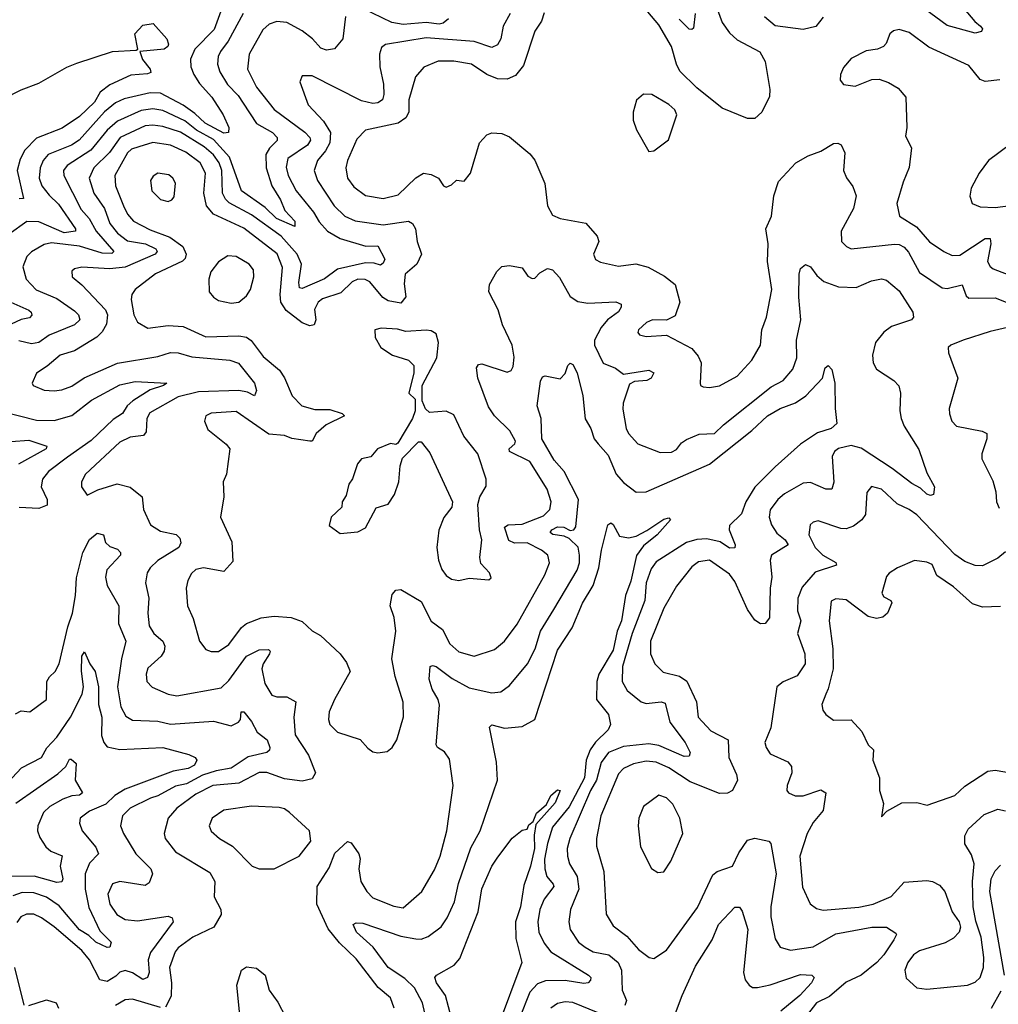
# Model space of a CAD drawing. Extents: x 1468344 to 1613994, y 525695 to 643861.
# Tile 298 of 427: x 1542959 to 1546827, y 605660 to 609551. Entities that reach past the tile are written whole.
import ezdxf

# ---------------------------------------------------------------- set-up
doc = ezdxf.new("R2010")
doc.units = 0

msp = doc.modelspace()

# ---------------------------------------------------------------- linework, layer by layer
at = {"layer": '0CON10XD'}
for points in [[(1546647.5, 609647.5), (1546734, 609544), (1546756.9, 609525), (1546764.4, 609515), (1546760.8, 609505), (1546735, 609497.5), (1546625, 609528.8), (1546535, 609594.5)], [(1544653.3, 609555), (1544633.2, 609536.8), (1544616.8, 609533.2), (1544565, 609540.4), (1544475, 609531.7), (1544429.9, 609539.9), (1544315, 609595.7)], [(1545712.3, 609605), (1545735, 609539.5), (1545765, 609499.1), (1545795, 609472.1), (1545883.7, 609423.7), (1545905.3, 609385.3), (1545923.2, 609275), (1545922.1, 609247.9), (1545892.2, 609185), (1545865, 609161.1), (1545835, 609160.9), (1545735, 609202), (1545635, 609282.4), (1545567.6, 609347.6), (1545554.8, 609374.8), (1545535.3, 609445), (1545485, 609531.1), (1545406.4, 609625)], [(1543754.4, 609585), (1543727.7, 609512.3), (1543651.4, 609435), (1543634.4, 609395.6), (1543635.7, 609365), (1543646.7, 609335), (1543669.4, 609299.4), (1543717.6, 609245), (1543762.9, 609175), (1543785.5, 609125), (1543784.4, 609105.6), (1543765, 609102.4), (1543691.6, 609141.6), (1543650.7, 609180.7), (1543605, 609213.3), (1543515, 609261.3), (1543475, 609262), (1543372.1, 609237.9), (1543337.6, 609222.4), (1543293.5, 609186.5), (1543193.7, 609075), (1543163.2, 609055), (1543071.5, 609018.5), (1543051.7, 608995), (1543039.8, 608965), (1543035.3, 608925), (1543046.7, 608895), (1543075, 608857.6), (1543112.5, 608822.5), (1543178.9, 608725), (1543179.6, 608715), (1543135, 608709), (1543035, 608752.5), (1542987, 608753), (1542916.5, 608703.5)], [(1543841.4, 609575), (1543783.1, 609466.9), (1543751.9, 609425), (1543743.2, 609405), (1543740.6, 609375), (1543749.2, 609345), (1543779.7, 609295), (1543821.9, 609251.9), (1543841.7, 609221.7), (1543895, 609140.7), (1543957.7, 609105), (1543976.1, 609085), (1543976.6, 609073.4), (1543946.3, 609043.7), (1543931.3, 609018.6), (1543933.5, 608965), (1543955.7, 608895), (1543989.5, 608839.5), (1544006.6, 608796.6), (1544045.9, 608755), (1544046.8, 608733.2), (1543974.3, 608765), (1543929.2, 608809.2), (1543836.1, 608875), (1543788.2, 609008.2), (1543725, 609077.2), (1543657.2, 609115), (1543611.4, 609151.4), (1543525, 609191.6), (1543485, 609198.7), (1543438.4, 609191.6), (1543345, 609150.2), (1543304.9, 609115.1), (1543239.8, 609035), (1543146, 608975), (1543131.9, 608955), (1543132.7, 608935), (1543201.4, 608801.4), (1543233.2, 608765), (1543260.4, 608715), (1543330.4, 608635), (1543322.7, 608627.3), (1543285, 608628.7), (1543195, 608656.3), (1543085, 608668.9), (1543055, 608662.8), (1543005, 608633.9), (1542987.5, 608615), (1542971.8, 608575), (1542983.8, 608525), (1543024, 608484), (1543105, 608449.5), (1543175, 608400.3), (1543190.6, 608385), (1543196.2, 608365), (1543175, 608345.2), (1543075, 608304.4), (1543035, 608274.8), (1543005, 608270), (1542955, 608281.8)], [(1544246.4, 609563.6), (1544235.6, 609475), (1544203.5, 609436.5), (1544171.2, 609431.2), (1544149.2, 609439.2), (1544116.3, 609475), (1544075, 609506.6), (1544015, 609540.6), (1543975, 609544.6), (1543945, 609533.2), (1543919.2, 609510.8), (1543866.1, 609415), (1543859.8, 609355), (1543894.7, 609284.7), (1543965, 609195.9), (1544086, 609106), (1544105.8, 609085), (1544108.4, 609075), (1544096.4, 609055), (1544018.1, 609001.9), (1544011.7, 608968.3), (1544020.4, 608935), (1544051.9, 608875), (1544120.4, 608790.4), (1544142.4, 608752.4), (1544175.3, 608715), (1544225, 608687), (1544326.3, 608656.3), (1544375, 608657.5), (1544401.8, 608605), (1544395, 608588.6), (1544385, 608581.5), (1544359.4, 608589.4), (1544325, 608590), (1544214.9, 608565.1), (1544163.3, 608526.7), (1544075, 608488.5), (1544065, 608491.9), (1544062.4, 608512.4), (1544072.7, 608585), (1544055.6, 608625), (1543992.5, 608695), (1543875, 608779.5), (1543787.2, 608827.2), (1543771.6, 608841.6), (1543760.9, 608865), (1543758.2, 608955), (1543747.7, 608985), (1543725, 609016.7), (1543688.3, 609048.3), (1543595, 609106.9), (1543525, 609129.2), (1543485, 609134.8), (1543455, 609131.6), (1543356.1, 609085), (1543313.5, 609026.5), (1543251.2, 608965), (1543233.8, 608925), (1543251.9, 608865), (1543293.3, 608805), (1543315.6, 608745), (1543345, 608707.7), (1543385, 608676.7), (1543456.2, 608665), (1543496.7, 608645), (1543502.5, 608635), (1543493.8, 608625), (1543375, 608573.6), (1543315, 608565.8), (1543205, 608572.5), (1543175, 608566.4), (1543165, 608557.5), (1543165.6, 608535), (1543205, 608502.9), (1543298, 608405), (1543305.5, 608385), (1543301.7, 608348.3), (1543285, 608317.5), (1543263.4, 608296.6), (1543175, 608242.8), (1543118.1, 608225), (1543067.6, 608182.4), (1543025, 608154), (1543008.1, 608115), (1543012, 608105), (1543055, 608086.5), (1543095, 608084.7), (1543125, 608088.5), (1543165, 608103.2), (1543213.9, 608136.1), (1543345.9, 608194.1), (1543505, 608220.2), (1543555, 608235.3), (1543585, 608234.7), (1543638.8, 608218.8), (1543790, 608205), (1543823.3, 608193.3), (1543886.9, 608115), (1543895.4, 608085), (1543886.7, 608065), (1543858.7, 608078.7), (1543825, 608085.7), (1543665, 608080), (1543585, 608060.5), (1543473, 607997), (1543461.6, 607975), (1543458.3, 607921.7), (1543448.3, 607908.3)], [(1544897.6, 609575), (1544870.2, 609525), (1544860, 609475), (1544847.9, 609452.1), (1544825, 609441.1), (1544755, 609464.5), (1544565, 609479.2), (1544405, 609453.5), (1544388.9, 609441.1), (1544380.8, 609415), (1544382.2, 609365), (1544396.5, 609296.5), (1544397.9, 609255), (1544392.3, 609235), (1544375, 609222.2), (1544355, 609219.5), (1544309.9, 609229.9), (1544115, 609329.4), (1544075, 609329.2), (1544065.6, 609305), (1544098.8, 609215), (1544159.6, 609149.6), (1544187, 609105), (1544184, 609065), (1544167.1, 609032.9), (1544136.5, 608995), (1544122.2, 608955), (1544135.3, 608915), (1544201.2, 608815), (1544244.2, 608774.2), (1544285, 608756.7), (1544395, 608741), (1544495, 608755.4), (1544511.5, 608745), (1544522.8, 608725), (1544530.3, 608675), (1544547.2, 608625), (1544528.4, 608585), (1544482.9, 608545), (1544477.8, 608507.8), (1544484.4, 608455.6), (1544465, 608430.7), (1544415, 608439.4), (1544393.8, 608453.8), (1544343.1, 608515), (1544324.8, 608524.8), (1544295, 608525.2), (1544272.3, 608515), (1544228, 608472), (1544155, 608447.4), (1544138.2, 608435), (1544124.1, 608405.9), (1544129, 608365), (1544123.1, 608345), (1544105, 608340.7), (1544075, 608352.6), (1544011.9, 608401.9), (1543991.2, 608435), (1543987.8, 608465), (1543997.8, 608572.2), (1543975.9, 608625.9), (1543845, 608727), (1543725, 608783), (1543696.9, 608815), (1543686.2, 608865), (1543693.2, 608945), (1543672.3, 608985), (1543615, 609027.2), (1543555, 609055.2), (1543485, 609065.2), (1543429.1, 609049.1), (1543400.7, 609039.3), (1543385, 609025.3), (1543335.3, 608935), (1543336.8, 608895), (1543368.4, 608815), (1543385, 608782), (1543408.2, 608755), (1543475, 608720.6), (1543552, 608692), (1543603, 608655), (1543617.3, 608625), (1543612.9, 608607.1), (1543602.9, 608597.1), (1543495, 608547.3), (1543414.6, 608485), (1543402.5, 608465), (1543399.4, 608445), (1543410.3, 608385), (1543425, 608355.8), (1543465, 608331.5), (1543545, 608342.9), (1543605, 608338.9), (1543695, 608297.9), (1543825, 608301.2), (1543855, 608296.7), (1543873.5, 608283.5), (1543920.5, 608220.5), (1543986.2, 608166.2), (1544005, 608136), (1544035.4, 608065), (1544074.4, 608025), (1544125, 608010.7), (1544185, 608010.7), (1544233.3, 607995), (1544242.5, 607985), (1544170.4, 607949.6), (1544130, 607915), (1544115, 607885.6), (1544105, 607885.4), (1544035, 607895.9), (1544005, 607907.5), (1543943.3, 607913.3), (1543815, 608002), (1543715, 607995.4), (1543694, 607985), (1543689.2, 607965), (1543702.1, 607932.1), (1543775, 607873.8), (1543788.8, 607855), (1543775.7, 607755), (1543763.3, 607725), (1543765.6, 607665), (1543752.5, 607585), (1543797.1, 607487.1), (1543800.8, 607409.2), (1543765, 607370), (1543685, 607384.2), (1543655, 607377.5), (1543637.4, 607362.6), (1543622.9, 607335), (1543616.2, 607305), (1543621.5, 607235), (1543644.6, 607185), (1543670, 607095), (1543695, 607061.4), (1543715, 607054.4), (1543745, 607054.5), (1543785, 607081.2), (1543835, 607148.5), (1543855, 607164.7), (1543912.6, 607187.4), (1543965, 607193.5), (1544031.9, 607188.1), (1544075, 607172.6), (1544115, 607136.4), (1544147.9, 607117.9), (1544225.8, 607045), (1544250.3, 607010.3), (1544264.4, 606975), (1544203.2, 606865), (1544182.3, 606815), (1544179.1, 606785), (1544184.5, 606765), (1544215, 606735.6), (1544305, 606706.9), (1544335, 606671.4), (1544355, 606658.1), (1544375, 606653.5), (1544411.7, 606658.3), (1544431.2, 606675), (1544450, 606705), (1544476.2, 606796.2), (1544474.2, 606854.2), (1544443.1, 606955), (1544430, 607025), (1544445.4, 607135), (1544438.7, 607188.7), (1544423.2, 607235), (1544430.8, 607279.2), (1544445, 607296), (1544465, 607299.4), (1544545, 607251.2), (1544584.6, 607174.6), (1544630.6, 607140.6), (1544658.5, 607085), (1544695, 607052.3), (1544755, 607035.5), (1544835, 607062.5), (1544874.7, 607095.3), (1544925, 607161.5), (1545035, 607356.9), (1545053.3, 607405), (1545046.8, 607435), (1545021.5, 607455), (1544965, 607483.8), (1544915, 607482.7), (1544892.6, 607492.6), (1544874.5, 607545), (1544890, 607555)], [(1545032.1, 609577.9), (1545020.9, 609545), (1544994.3, 609505.7), (1544950.4, 609369.6), (1544918.8, 609331.2), (1544885, 609315.9), (1544846.9, 609316.9), (1544805, 609333.9), (1544744.7, 609374.7), (1544675, 609387.5), (1544612.6, 609387.4), (1544556.2, 609363.8), (1544523.3, 609325), (1544497.2, 609235), (1544497.5, 609185), (1544485, 609162.7), (1544455, 609141.8), (1544325.4, 609114.6), (1544291, 609079), (1544254.7, 608995), (1544248.2, 608965), (1544254.6, 608925), (1544279.9, 608889.9), (1544325, 608856.2), (1544395, 608843.9), (1544455, 608859.2), (1544525, 608925.7), (1544555, 608944), (1544585, 608938.8), (1544614.2, 608924.2), (1544634.4, 608894.4), (1544645, 608888.8), (1544665, 608898), (1544685, 608917.5), (1544715, 608913.3), (1544740.8, 608945), (1544775.8, 609065), (1544805, 609096), (1544825, 609103.8), (1544865, 609101.2), (1544895, 609088.8), (1544975, 609020.8), (1544995.5, 608995.5), (1545033.8, 608903.8), (1545045.4, 608815), (1545065, 608778.1), (1545095, 608765.6), (1545196.4, 608746.4), (1545241.4, 608695), (1545248, 608675), (1545226.9, 608625), (1545235, 608602.9), (1545255, 608592.2), (1545325, 608576.5), (1545394.4, 608585.6), (1545442.6, 608572.6), (1545507.6, 608537.6), (1545550, 608505), (1545567.8, 608435), (1545549.1, 608380.9), (1545515, 608363.1), (1545460, 608365), (1545436.2, 608355), (1545404.4, 608325), (1545401.9, 608315), (1545408.8, 608305), (1545435, 608299.4), (1545515, 608304.3), (1545615, 608251.9), (1545640.8, 608220.8), (1545652.5, 608195), (1545648, 608115), (1545650, 608105), (1545660, 608100), (1545685, 608097.5), (1545725, 608104.3), (1545795, 608142.2), (1545852.7, 608205)], [(1545628.4, 609575), (1545622, 609518), (1545615, 609512), (1545605, 609514.3), (1545565, 609553.4)], [(1546135, 609560.5), (1546105, 609524.5), (1546055, 609511.8), (1545945, 609526.7), (1545902.7, 609562.7)], [(1542895, 609238.8), (1542965, 609274.5), (1543035, 609300.4), (1543145, 609363.6), (1543185, 609379.1), (1543325, 609425.4), (1543419.4, 609430.6), (1543426, 609435), (1543413.9, 609495), (1543445, 609529.5), (1543486, 609536), (1543540, 609475), (1543546.7, 609455), (1543543.8, 609445), (1543530, 609435), (1543434, 609426), (1543444.4, 609394.4), (1543474.4, 609355), (1543477.4, 609342.6), (1543463.4, 609336.6), (1543398, 609332), (1543315, 609293.6), (1543277.4, 609265), (1543255, 609225.7), (1543195, 609168.4), (1543127.1, 609122.9), (1543025, 609083.2), (1542978.8, 609035), (1542960.5, 608999.5), (1542948.5, 608955), (1542973.3, 608845), (1542957.1, 608842.9)], [(1546833, 609313), (1546775, 609306.2), (1546755.3, 609315.3), (1546709.8, 609369.8), (1546552.9, 609442.9), (1546475, 609500), (1546435, 609512), (1546412.3, 609507.7), (1546397.5, 609495), (1546383.6, 609456.4), (1546372.5, 609445), (1546350, 609435), (1546305, 609427.5), (1546245, 609397.1), (1546215, 609362), (1546203.3, 609335), (1546202.1, 609312.1), (1546214.6, 609294.6), (1546261.7, 609288.3), (1546326.7, 609315), (1546356.3, 609316.3), (1546393.4, 609303.4), (1546430.9, 609280.9), (1546461.4, 609245), (1546465.6, 609125), (1546460.5, 609090.5), (1546483.3, 609045), (1546475, 608967.5), (1546451.3, 608908.7), (1546425.6, 608825), (1546435.8, 608775), (1546502.9, 608732.9), (1546555, 608673.2), (1546611.4, 608635), (1546645, 608619.6), (1546675, 608620.3), (1546775, 608685.8), (1546795, 608686.7), (1546797.4, 608665), (1546784.7, 608595), (1546795, 608575.6), (1546807, 608567), (1546885, 608535.9)], [(1545445, 609030), (1545465, 609032.5), (1545523.6, 609076.4), (1545556.7, 609175), (1545548.8, 609195), (1545525, 609216), (1545457.5, 609255), (1545425, 609256.2), (1545396.4, 609233.6), (1545383.8, 609185), (1545383.9, 609153.9), (1545396.4, 609116.4), (1545445, 609030)], [(1545852.7, 608205), (1545886.9, 608265), (1545892.7, 608325), (1545910, 608375), (1545931.5, 608485), (1545914.7, 608595), (1545916.6, 608665), (1545908.5, 608725), (1545930, 608775), (1545939.2, 608855), (1545958.2, 608911.8), (1546027.1, 608985), (1546075, 609013.1), (1546125, 609031.1), (1546175, 609061.9), (1546193, 609063), (1546206.4, 609056.4), (1546220.6, 609025), (1546215.4, 608955), (1546226.6, 608926.6), (1546252.4, 608892.4), (1546264.5, 608855), (1546254.7, 608805), (1546205.4, 608715), (1546207.5, 608675), (1546226.2, 608655), (1546245.7, 608645.7), (1546416.3, 608663.7), (1546435, 608663.1), (1546455, 608652.7), (1546472.5, 608632.5), (1546515, 608552.5), (1546605, 608492), (1546625, 608488.4), (1546683.5, 608503.5), (1546699.4, 608459.4), (1546710.5, 608450.5), (1546815, 608451.6), (1546865, 608432.2)], [(1546875, 609058.6), (1546788.6, 608995), (1546750.8, 608945), (1546719.2, 608885), (1546714.3, 608854.3), (1546723.8, 608825), (1546755, 608811.9), (1546815, 608808.5), (1546875, 608816.8)], [(1543545, 608832.9), (1543560.3, 608839.7), (1543568.7, 608851.3), (1543574.2, 608905), (1543564.2, 608925), (1543548.6, 608938.6), (1543505, 608944.2), (1543486.8, 608933.2), (1543475.8, 608915), (1543480.6, 608875), (1543515, 608840), (1543545, 608832.9)], [(1543795, 608431.1), (1543825, 608434.5), (1543855, 608460), (1543870.5, 608485), (1543884.5, 608535), (1543882.9, 608562.9), (1543865.4, 608585.4), (1543815, 608615.8), (1543782.1, 608617.9), (1543745, 608594.3), (1543714.5, 608555), (1543706.7, 608525), (1543708.1, 608475), (1543724.3, 608455), (1543745, 608441.9), (1543795, 608431.1)], [(1544890, 607555), (1544945, 607557), (1545029.1, 607590.9), (1545053.6, 607615), (1545060, 607645), (1545043.6, 607695), (1544974.5, 607805), (1544894.3, 607845), (1544893.9, 607855), (1544916.5, 607875), (1544917.9, 607885), (1544895.6, 607925.6), (1544835, 607985.5), (1544811.7, 608021.7), (1544769.2, 608135), (1544763.8, 608175), (1544772.1, 608187.9), (1544785, 608190.8), (1544885, 608157.7), (1544901.9, 608165), (1544909.5, 608180.5), (1544913.3, 608216.7), (1544905.1, 608265.1), (1544866.8, 608345), (1544849.4, 608405), (1544812.5, 608475), (1544815.7, 608504.3), (1544844.5, 608555.5), (1544865, 608575.8), (1544895, 608580), (1544945, 608570), (1544967.3, 608537.3), (1544985, 608528), (1544995, 608530), (1545015, 608550.6), (1545045, 608567.3), (1545065, 608562.2), (1545092, 608532), (1545135, 608456.5), (1545165, 608436.8), (1545205, 608430.7), (1545315, 608436.5), (1545336.3, 608426.3), (1545336.4, 608415), (1545325, 608396.7), (1545281.9, 608365), (1545256.7, 608335), (1545231.2, 608285), (1545230.8, 608265), (1545265, 608193.2), (1545313.3, 608173.3), (1545345, 608150.4), (1545445, 608165.4), (1545465.6, 608155), (1545454.5, 608135), (1545438.1, 608125), (1545389, 608121), (1545369.4, 608110.6), (1545344.1, 608035), (1545342.2, 608012.2), (1545355.4, 607935), (1545365.5, 607915), (1545402.2, 607875), (1545490.6, 607840.6), (1545535, 607841.5), (1545555, 607852.1), (1545575, 607878.2), (1545595, 607891.5), (1545645, 607913.1), (1545705, 607916.2), (1545740.7, 607949.3), (1545929.7, 608100.3), (1545976.5, 608125), (1546015, 608170), (1546030.5, 608215), (1546028.9, 608285), (1546046.9, 608365), (1546038.4, 608455), (1546039.2, 608545), (1546045, 608567.5), (1546065, 608583.3), (1546085, 608574), (1546110.1, 608540.1), (1546136.9, 608516.9), (1546195, 608495.3), (1546265, 608493.2), (1546325, 608519.3), (1546365, 608527.3), (1546385, 608521.4), (1546435, 608480), (1546489.2, 608395), (1546492, 608375), (1546483.8, 608365), (1546405, 608339.2), (1546375, 608315.8), (1546341.7, 608275), (1546329.7, 608225), (1546332.2, 608195), (1546345, 608170), (1546414.2, 608125), (1546433.8, 608103.8), (1546440.9, 608075), (1546437.8, 608005), (1546442.9, 607975), (1546454.6, 607945), (1546512.4, 607852.4), (1546545, 607760), (1546574.4, 607705), (1546570.8, 607675), (1546559.1, 607670.9), (1546545, 607675.4), (1546519.6, 607699.6), (1546485, 607717.4), (1546407.7, 607777.7), (1546285, 607857.6), (1546245, 607868.3), (1546195, 607856.3), (1546180, 607845), (1546170, 607825), (1546177.2, 607722.8), (1546169.2, 607695), (1546145, 607695.3), (1546085, 607721.5), (1546055, 607719.2), (1545982.4, 607677.6), (1545955.6, 607654.4), (1545925.7, 607614.3), (1545921.3, 607585), (1545930, 607555), (1545951.8, 607521.8), (1545983.9, 607495), (1545996.9, 607475), (1545930, 607435), (1545925.4, 607415), (1545932.3, 607347.7), (1545924.7, 607305), (1545923, 607187), (1545905, 607164.2), (1545887.1, 607162.9), (1545865, 607178.2), (1545835, 607219.6), (1545785, 607330.5), (1545765, 607360), (1545685, 607414.7), (1545641.3, 607408.7), (1545615, 607388.2), (1545555, 607312.9), (1545505.4, 607225), (1545452.2, 607095), (1545451.8, 607045), (1545468.6, 607005), (1545502.4, 606972.4), (1545567, 606957), (1545596.3, 606936.3), (1545633.3, 606855), (1545640.9, 606795), (1545690.1, 606740.1), (1545759.1, 606705), (1545761.8, 606635), (1545792.3, 606567.7), (1545795.5, 606545), (1545776.2, 606505), (1545756.1, 606493.9), (1545725, 606493.2), (1545608.5, 606538.5), (1545525, 606594.4), (1545475, 606617.3), (1545435, 606620.2), (1545385, 606610.5), (1545345, 606591.6), (1545325, 606570.9), (1545255.7, 606405), (1545238.6, 606315), (1545238.8, 606285), (1545267.5, 606185), (1545276.5, 606016.5), (1545305, 605969.4), (1545359.1, 605929.1), (1545405, 605876.5), (1545446.7, 605845), (1545465, 605840.8), (1545515, 605874.2), (1545638.3, 606041.7), (1545698.8, 606171.2), (1545715, 606184.6), (1545775.6, 606205), (1545801.1, 606258.9), (1545835, 606308.8), (1545865, 606316.2), (1545920, 606305), (1545927.2, 606295), (1545948.3, 606175), (1545927.6, 606045), (1545927.9, 606005), (1545945, 605918.8), (1545964, 605885), (1546005, 605873.3), (1546095, 605886.7), (1546185, 605937.9), (1546327.5, 605965), (1546384.5, 605964.5), (1546421.2, 605941.2), (1546424, 605935), (1546414.4, 605915), (1546374.6, 605855), (1546346.8, 605825), (1546285, 605775.2), (1546225, 605746.7), (1546159.1, 605690.9), (1546107.8, 605665), (1546036.9, 605573.1)], [(1542924.1, 608435), (1542995, 608402.7), (1543004.7, 608395), (1543007.3, 608382.7), (1542997.1, 608372.9), (1542964, 608366), (1542925, 608347.3)], [(1544695, 607334.4), (1544735, 607344), (1544813, 607337), (1544822.5, 607345), (1544816.2, 607365), (1544781.5, 607401.5), (1544776.9, 607425), (1544785.6, 607495), (1544775.7, 607535), (1544770, 607635), (1544778, 607665), (1544802.3, 607707.7), (1544802.5, 607735), (1544770, 607835), (1544714.5, 607904.5), (1544675, 607990), (1544645, 608003.8), (1544578.3, 607998.3), (1544563, 608013), (1544550, 608045), (1544550, 608105), (1544606.9, 608215), (1544614.6, 608275), (1544605, 608309.2), (1544585, 608321.1), (1544565, 608323.5), (1544485, 608319.1), (1544452.4, 608327.6), (1544388, 608332), (1544362.5, 608325), (1544363.8, 608295), (1544386.7, 608255), (1544432.5, 608225), (1544495.7, 608205.7), (1544516.7, 608185), (1544516.2, 608155), (1544497.5, 608075), (1544521.7, 608051.7), (1544522.5, 608005), (1544512, 607975), (1544453, 607877), (1544445, 607872.5), (1544425, 607876.2), (1544372.5, 607855), (1544346.1, 607823.9), (1544310, 607815), (1544293.9, 607796.1), (1544273.9, 607736.1), (1544260, 607715), (1544249.5, 607670.5), (1544233.3, 607645), (1544232.5, 607625), (1544190, 607585), (1544182.5, 607552.5), (1544225, 607520), (1544295, 607527.5), (1544325, 607543.3), (1544368.3, 607621.7), (1544415, 607636.7), (1544440, 607675), (1544457.1, 607725), (1544462.3, 607787.7), (1544471.7, 607818.3), (1544535, 607882.5), (1544545, 607882.5), (1544579.7, 607839.7), (1544669.2, 607645), (1544667.5, 607625), (1544635, 607583.8), (1544615.8, 607534.2), (1544608.1, 607465), (1544613.5, 607415), (1544627.8, 607377.8), (1544645, 607354.3), (1544665, 607340), (1544695, 607334.4)], [(1546915, 608346.9), (1546795, 608318.6), (1546687.5, 608285), (1546638.8, 608265), (1546629.2, 608255), (1546630, 608235), (1546667.3, 608135), (1546632.5, 608015), (1546633.7, 607993.7), (1546643.8, 607963.8), (1546661.2, 607945), (1546762.5, 607925), (1546781.2, 607915), (1546781.5, 607895), (1546761.8, 607835), (1546761.5, 607815), (1546805, 607728.8), (1546817.3, 607685), (1546820, 607645), (1546830.5, 607620.5)], [(1544438.8, 605645), (1544424.4, 605685), (1544375.9, 605725.9), (1544289.3, 605839.3), (1544223.2, 605903.2), (1544177.6, 605957.6), (1544132.7, 606055), (1544134, 606125), (1544181.5, 606198.5), (1544205, 606256.4), (1544255, 606303.3), (1544268.4, 606298.4), (1544299.4, 606255), (1544304.1, 606235), (1544299.8, 606195), (1544307.8, 606145), (1544330.4, 606105), (1544355, 606080.4), (1544437.6, 606047.6), (1544475, 606041.5), (1544548.1, 606105), (1544598.9, 606191.1), (1544620.8, 606245), (1544646.5, 606345), (1544672.5, 606525), (1544658.2, 606628.2), (1544637.4, 606657.4), (1544610, 606675), (1544605.5, 606685), (1544618.5, 606841.5), (1544612.5, 606865), (1544588.8, 606905), (1544577.5, 606945), (1544580.8, 606995), (1544590.9, 606999.1), (1544605, 606994.6), (1544668, 606948), (1544735, 606910.7), (1544825, 606890.3), (1544860.8, 606895), (1544895, 606919.5), (1544966.1, 607005), (1544995.8, 607065), (1545017.1, 607135), (1545069.7, 607220.3), (1545161.9, 607375), (1545170.9, 607405), (1545171, 607435), (1545165.9, 607465.9), (1545130.8, 607500.8), (1545110.2, 607510.2), (1545066.6, 607516.6), (1545055.4, 607525), (1545061.5, 607535), (1545085, 607547), (1545109.4, 607545), (1545135, 607532.1), (1545149.6, 607535), (1545156.9, 607546.9), (1545168, 607655), (1545110.2, 607765), (1545070.8, 607810.8), (1545022.9, 607895), (1545019.3, 607975), (1545003.5, 608025), (1545017.3, 608122.7), (1545025, 608140), (1545036.1, 608143.9), (1545095, 608132), (1545115, 608153.3), (1545125.8, 608184.2), (1545135, 608193.3), (1545145, 608188), (1545161.9, 608155), (1545184.4, 608065), (1545194, 607974), (1545216.7, 607935), (1545229.6, 607895), (1545245.2, 607875.2), (1545285, 607830.6), (1545316, 607755), (1545345, 607721.5), (1545395, 607683.6), (1545435, 607684.6), (1545685.5, 607794.5), (1545852.7, 607927.3), (1545915, 607985.8), (1545965, 608014.1), (1546025, 608036.8), (1546065.9, 608064.1), (1546132.5, 608135), (1546142.7, 608175), (1546155, 608184.4), (1546168.9, 608168.9), (1546180.8, 608115), (1546181.4, 608015), (1546188.8, 607955), (1546166, 607935), (1546112, 607918), (1546045, 607873.5), (1545945, 607784), (1545865, 607704), (1545829.5, 607645), (1545812.3, 607597.7), (1545765, 607551.4), (1545762.5, 607535), (1545786.4, 607475), (1545785, 607463.5), (1545765, 607461.9), (1545727.7, 607487.7), (1545675, 607499.8), (1545635, 607496.7), (1545595, 607485.2), (1545475, 607408.4), (1545455, 607381.2), (1545435, 607325.6), (1545429.8, 607255), (1545379.2, 607125), (1545341.9, 606995), (1545340.7, 606935), (1545360.4, 606900.4), (1545415, 606854.7), (1545435, 606849.2), (1545494.6, 606854.6), (1545510, 606850), (1545528.9, 606775), (1545589.7, 606695), (1545608.9, 606655), (1545605, 606640), (1545585, 606638.8), (1545485, 606682.7), (1545445, 606688.8), (1545345, 606678.6), (1545285.9, 606655), (1545257.1, 606615), (1545238.9, 606545), (1545214.6, 606505), (1545132.6, 606315), (1545122.9, 606275), (1545124.2, 606245), (1545132.5, 606215), (1545162.7, 606165), (1545168.5, 606115), (1545136.4, 606035), (1545128.7, 605985), (1545134.6, 605955), (1545167.9, 605905), (1545193.5, 605885), (1545225, 605867.6), (1545287.8, 605855), (1545324.7, 605825), (1545337, 605795), (1545340.5, 605715), (1545357.5, 605675), (1545350.4, 605655)], [(1542885, 608004), (1543025, 607969), (1543095, 607967), (1543165, 607986.6), (1543242.6, 608047.4), (1543355, 608107.6), (1543415, 608121.8), (1543540, 608115), (1543527.5, 608105), (1543475, 608088.8), (1543405.3, 608045), (1543382.9, 608025), (1543365.6, 607994.4), (1543328.4, 607971.6), (1543241.5, 607888.5), (1543147.3, 607822.7), (1543072.1, 607765), (1543048.5, 607735), (1543044.1, 607705), (1543066.9, 607655), (1543067.1, 607632.9), (1543035, 607619.6), (1542957.1, 607622.9)], [(1542925, 607883.9), (1542995, 607889.1), (1543066, 607865), (1543062.9, 607855), (1542954.1, 607795)], [(1543448.3, 607908.3), (1543395, 607901.4), (1543355, 607881.6), (1543219.4, 607755), (1543203.6, 607725), (1543202.7, 607705), (1543225, 607672), (1543267.3, 607692.7), (1543343.5, 607716.5), (1543395, 607703.9), (1543443.3, 607665), (1543448.6, 607615), (1543475.6, 607555), (1543515, 607529.3), (1543576.9, 607516.9), (1543591.9, 607501.9), (1543596.2, 607483.8), (1543587.5, 607465), (1543505, 607413.6), (1543474.7, 607385), (1543463.1, 607365), (1543456.4, 607325), (1543468.7, 607265), (1543465.3, 607205), (1543471.1, 607155), (1543488.9, 607125), (1543524.5, 607095), (1543532.3, 607075), (1543529.2, 607055), (1543517.3, 607035), (1543465, 606988), (1543459.1, 606965), (1543461.1, 606935), (1543482.6, 606912.6), (1543545.2, 606885.2), (1543579.3, 606879.3), (1543755, 606910), (1543785, 606939.6), (1543855, 607035.4), (1543905, 607061.2), (1543942.6, 607062.6), (1543948.4, 607055), (1543945.7, 607045), (1543921.4, 607005), (1543916.2, 606985), (1543927.8, 606927.8), (1543955, 606881.8), (1543975, 606874.7), (1544015, 606875.3), (1544050.5, 606855), (1544042.6, 606795), (1544047.1, 606725), (1544100, 606645), (1544128.1, 606575), (1544115, 606550.8), (1544075, 606541.3), (1544005, 606550.3), (1543935, 606576.2), (1543905, 606575.8), (1543825, 606533.9), (1543722.3, 606525), (1543655, 606490.6), (1543580.4, 606435), (1543545.5, 606395), (1543529.5, 606335), (1543533.5, 606315), (1543575, 606262.5), (1543710.6, 606180.6), (1543730.3, 606145), (1543727.9, 606085), (1543753.8, 606035), (1543755.4, 606015), (1543725.9, 605964.1), (1543642.7, 605925), (1543585, 605882.3), (1543572.9, 605867.1), (1543551.4, 605805), (1543559.3, 605745), (1543558.1, 605691.9), (1543535, 605648.6)], [(1546855, 607448.6), (1546825, 607422.5), (1546765, 607392.2), (1546735, 607393.6), (1546695, 607410), (1546655, 607437.8), (1546505, 607593.8), (1546475, 607615.3), (1546427.1, 607637.1), (1546365.7, 607695), (1546325, 607705.6), (1546307.3, 607682.7), (1546301.8, 607595), (1546287.9, 607575), (1546255, 607550), (1546225, 607539.3), (1546205, 607540), (1546115, 607570.5), (1546095, 607565.6), (1546082.9, 607555), (1546077.7, 607515), (1546103.6, 607465), (1546132.7, 607435), (1546185, 607405.4), (1546187.8, 607395), (1546102.5, 607367.5), (1546051.2, 607308.8), (1546034.7, 607265), (1546033.2, 607215), (1546045.8, 607175), (1546033.8, 607125), (1546061.9, 607045), (1546063.1, 607005), (1546031.5, 606958.5), (1545976.4, 606933.6), (1545951.8, 606915), (1545927.6, 606752.4), (1545904.5, 606695), (1545908.9, 606675), (1545925, 606649.4), (1545995, 606618.1), (1546009.8, 606599.8), (1546010.4, 606575), (1545992.2, 606525), (1545991.4, 606505), (1545998, 606495), (1546024, 606484), (1546055, 606483.4), (1546125, 606507.8), (1546145.5, 606495), (1546134.8, 606425), (1546095, 606377.8), (1546072, 606335), (1546042.9, 606245), (1546052.6, 606122.6), (1546083.3, 606056.7), (1546107.9, 606037.9), (1546135, 606031.2), (1546275, 606043.5), (1546331.9, 606055), (1546404, 606086), (1546455, 606142.5), (1546545, 606148.5), (1546566.2, 606145), (1546595, 606130), (1546615, 606105.8), (1546644.7, 606024.7), (1546672.2, 605985), (1546677.5, 605965), (1546671.5, 605945), (1546649.4, 605920.6), (1546617, 605903), (1546515, 605871.2), (1546491.2, 605855), (1546468.8, 605825), (1546457.3, 605795), (1546462.4, 605762.4), (1546504.3, 605725), (1546545, 605719), (1546704.5, 605735.5), (1546735, 605747.7), (1546755.3, 605765), (1546768.6, 605805), (1546769.6, 605845), (1546759.5, 605925), (1546737.8, 605987.8), (1546727.9, 606045), (1546725.2, 606145), (1546730.9, 606215), (1546720.4, 606250.4), (1546694.4, 606294.4), (1546694.8, 606325.2), (1546708.3, 606351.7), (1546770.5, 606409.5), (1546825, 606430.4), (1546855, 606424.5)], [(1544559.7, 605625), (1544550.5, 605665), (1544518.9, 605725), (1544481.7, 605761.7), (1544415.3, 605805), (1544356.1, 605886.1), (1544289.6, 605945), (1544276.2, 605975), (1544288.3, 605981.7), (1544315, 605980.4), (1544465, 605928.7), (1544525, 605918.1), (1544545, 605917.6), (1544572.8, 605927.2), (1544625, 605965.6), (1544648.2, 606001.8), (1544676.8, 606065), (1544693.3, 606136.7), (1544741.5, 606278.5), (1544779, 606345), (1544847.9, 606545), (1544843.2, 606616.8), (1544815.6, 606755), (1544825.5, 606764.5), (1544875, 606750.4), (1544945, 606757.5), (1544995, 606785.6), (1545085, 607059.2), (1545143, 607147), (1545182.7, 607245), (1545225.2, 607314.8), (1545247.6, 607385), (1545258.2, 607455), (1545283.8, 607555), (1545295, 607562.2), (1545305, 607555.8), (1545330, 607510), (1545365, 607503.3), (1545395, 607510.5), (1545438.1, 607531.9), (1545505, 607576.9), (1545525, 607582), (1545530.8, 607575), (1545478.6, 607515), (1545425, 607471.1), (1545396.9, 607433.1), (1545375, 607332.5), (1545353.2, 607275), (1545337.8, 607175), (1545320.8, 607135), (1545305, 607059.5), (1545248.4, 606965), (1545240.2, 606935), (1545238.9, 606865), (1545285.8, 606805), (1545294.2, 606765), (1545284.5, 606745), (1545234.7, 606695.3), (1545213.5, 606665), (1545197.9, 606625), (1545190.7, 606555), (1545130.4, 606439.6), (1545065, 606360), (1545045.2, 606295.2), (1545033.4, 606233.4), (1545033.9, 606195), (1545042.6, 606165), (1545067.6, 606135), (1545069.4, 606125), (1545031.8, 606075), (1545015.3, 606034.7), (1545006.9, 605985), (1545011.1, 605945), (1545031.3, 605901.3), (1545057.7, 605867.7), (1545207.1, 605775), (1545216.5, 605765), (1545215.6, 605755), (1545205.3, 605744.7), (1545188.6, 605741.4), (1545114.2, 605754.2), (1545037.4, 605752.6), (1545005, 605740), (1544975, 605707.7), (1544934.1, 605605)], [(1542942, 606808), (1542965, 606819.6), (1542998.8, 606815), (1543065, 606863.8), (1543065.5, 606935), (1543076.1, 606953.9), (1543099.4, 606975), (1543114.6, 607005), (1543148.4, 607151.6), (1543167.1, 607205), (1543179.1, 607275), (1543182.9, 607345), (1543208.1, 607445), (1543235, 607496.7), (1543265, 607521.1), (1543290, 607515), (1543298.1, 607485), (1543315, 607469.1), (1543345, 607458.9), (1543357.5, 607445), (1543357.1, 607435), (1543303, 607377), (1543297.3, 607347.3), (1543304.6, 607315), (1543350.7, 607235), (1543349.6, 607165), (1543378, 607095), (1543360.5, 607025), (1543344.8, 606915), (1543357.9, 606835), (1543378.2, 606798.2), (1543405, 606783.2), (1543505, 606778.1), (1543555, 606767.3), (1543725, 606778.4), (1543795, 606760), (1543823.3, 606775), (1543831.1, 606785), (1543834.7, 606815.3), (1543845, 606815.6), (1543875, 606777.8), (1543897.7, 606735), (1543937.5, 606705), (1543947.5, 606675), (1543945.9, 606664.1), (1543935.6, 606655), (1543862.1, 606637.9), (1543795, 606593.4), (1543735, 606582.6), (1543680.8, 606565), (1543618.6, 606531.4), (1543575, 606521.3), (1543505, 606484), (1543475.2, 606474.8), (1543395, 606434.7), (1543364.7, 606405), (1543357.1, 606365), (1543368.4, 606335), (1543417.9, 606255), (1543477.1, 606195), (1543483.9, 606175), (1543470.7, 606139.3), (1543455, 606129.1), (1543355, 606145.3), (1543325, 606136.4), (1543306.9, 606095), (1543315.3, 606055), (1543342.7, 606015), (1543375, 605995.3), (1543425, 605989.5), (1543545, 606008.4), (1543561.2, 606001.2), (1543565.4, 605985.4), (1543475.6, 605865), (1543466.6, 605835), (1543470, 605785), (1543463.6, 605765), (1543445, 605757.8), (1543405, 605783.7), (1543375, 605793.3), (1543355, 605787.3), (1543339, 605771), (1543305, 605749.4), (1543275, 605756.1), (1543235.2, 605835), (1543205, 605871.8), (1543095, 605966.5), (1543045, 606001.1), (1543015, 606015.3), (1542985, 606015.3), (1542963.6, 606005), (1542947.1, 605982.9)], [(1546835, 607232.5), (1546765, 607229.5), (1546725, 607243.1), (1546649.1, 607309.1), (1546583.3, 607355), (1546565, 607397.5), (1546545, 607407.5), (1546495, 607413.8), (1546428.8, 607385), (1546395, 607363.8), (1546385, 607350), (1546366.2, 607285), (1546375, 607270), (1546402.5, 607255), (1546406.1, 607246.1), (1546388.6, 607205), (1546370, 607190), (1546345, 607184.7), (1546312.6, 607192.6), (1546225, 607258.9), (1546185, 607261.8), (1546166.4, 607253.6), (1546157.9, 607175), (1546173.1, 607065), (1546173.8, 606985), (1546155, 606906.2), (1546144.7, 606885.3), (1546129.1, 606845), (1546132.7, 606822.7), (1546144.6, 606804.6), (1546175, 606782.2), (1546245, 606783.8), (1546287.3, 606737.3), (1546312.5, 606685), (1546333.3, 606665), (1546331.2, 606625), (1546356.9, 606555), (1546357.5, 606505), (1546373, 606453), (1546365, 606400)], [(1542911.1, 606535), (1542965.9, 606594.1), (1543045.5, 606635), (1543066.5, 606673.5), (1543105, 606715.3), (1543159.6, 606795), (1543206.2, 606885), (1543211.5, 606915), (1543203.1, 606976.9), (1543205, 607035.8), (1543215, 607053.3), (1543235.7, 607005.7), (1543257.5, 606975), (1543270.7, 606915), (1543270.2, 606845), (1543283.3, 606795), (1543282.4, 606722.4), (1543291.1, 606695), (1543305, 606677.5), (1543355, 606666.8), (1543524.1, 606674.1), (1543627.3, 606647.3), (1543652.9, 606635), (1543659.1, 606625), (1543649.7, 606605), (1543625, 606591), (1543565, 606581.3), (1543375, 606510), (1543335.1, 606484.9), (1543298.9, 606451.1), (1543235, 606423.5), (1543197.5, 606395), (1543195.5, 606375), (1543206.2, 606345), (1543260.1, 606280.1), (1543270.4, 606255), (1543235, 606218.1), (1543218.1, 606175), (1543217.6, 606115), (1543232.6, 606042.6), (1543275, 605950.6), (1543320, 605905), (1543315, 605886), (1543305, 605884.5), (1543259.5, 605905), (1543231.6, 605931.6), (1543195, 605954.1), (1543115, 606048.3), (1543065, 606083), (1543015, 606100.7), (1542968.3, 606101.7), (1542931.5, 606088.5)], [(1542942.9, 606455), (1543109.9, 606570.1), (1543141.1, 606598.9), (1543155, 606628.1), (1543161.7, 606628.3), (1543181.8, 606611.8), (1543178.5, 606545), (1543207.2, 606495), (1543195, 606486.7), (1543165, 606483.5), (1543129.9, 606470.1), (1543077.9, 606442.1), (1543052.9, 606417.1), (1543031, 606365), (1543029, 606345), (1543038.5, 606318.5), (1543062.4, 606282.4), (1543081.4, 606265), (1543126, 606246), (1543118.2, 606205), (1543128.8, 606155), (1543125, 606144.3), (1543105, 606141.2), (1543016.2, 606166.2), (1542925.5, 606164.5)], [(1546365, 606400), (1546386.7, 606423.3), (1546445, 606456), (1546505, 606457.5), (1546546.1, 606446.1), (1546655, 606484.4), (1546695, 606522.2), (1546785, 606580.7), (1546815, 606584.7), (1546990, 606555)], [(1544665.6, 605605), (1544642.2, 605695), (1544606.7, 605745), (1544599.2, 605765), (1544606.2, 605775), (1544675.5, 605815), (1544699, 605841), (1544770.3, 606025), (1544785, 606116.2), (1544825.6, 606205), (1544849.3, 606240.7), (1544905, 606316.2), (1544945, 606347.5), (1544965, 606352.5), (1544970.8, 606369.2), (1544987.8, 606382.2), (1545001.9, 606415), (1545040.9, 606449.1), (1545058.5, 606485), (1545085, 606506.9), (1545095.3, 606505.3), (1545075, 606455.5), (1544999.5, 606370.5), (1544992.4, 606327.6), (1544993, 606275), (1544977.4, 606205), (1544951.2, 606128.8), (1544938.4, 606045), (1544919, 605985), (1544920, 605920), (1544943.3, 605825), (1544850.1, 605575)], [(1545480.7, 606180.7), (1545505, 606183.8), (1545532, 606225), (1545580, 606335), (1545568, 606395), (1545540.7, 606450.7), (1545515, 606475.7), (1545485, 606485.8), (1545425, 606441.2), (1545405.7, 606395), (1545402.9, 606365), (1545412.6, 606282.6), (1545456.4, 606196.4), (1545480.7, 606180.7)], [(1543965, 606194.5), (1544062.9, 606245), (1544109.5, 606305), (1544104.3, 606345), (1544025, 606418.1), (1544005, 606432.2), (1543985, 606437.3), (1543875, 606443.1), (1543765, 606427.1), (1543720, 606395), (1543708.1, 606365), (1543715, 606344), (1543748, 606315), (1543799.4, 606285), (1543877.1, 606205), (1543905, 606194.6), (1543965, 606194.5)], [(1546851.5, 605775), (1546793.5, 606105), (1546798.9, 606155), (1546815, 606187.5), (1546835, 606210)], [(1545524.8, 605555), (1545577.1, 605695), (1545629.5, 605810.5), (1545695.2, 605914.8), (1545721.1, 605975), (1545785, 606043.8), (1545803.6, 606043.6), (1545815, 606027.5), (1545837.2, 605955), (1545820, 605785), (1545825.9, 605755.9), (1545841.5, 605735), (1545855, 605726.2), (1545875, 605726), (1545925, 605736.8), (1546045, 605777.2), (1546090, 605775), (1546098.8, 605765), (1546088.1, 605745), (1546042.9, 605695), (1545967.7, 605632.3)], [(1542938.8, 605805), (1542975, 605656.7)], [(1543834.8, 605565), (1543816.8, 605735), (1543835, 605794.3), (1543855, 605807.7), (1543895, 605802.2), (1543928.8, 605775), (1543945, 605715.5), (1543978.7, 605668.7), (1544010, 605610)], [(1546799.3, 605645), (1546837.7, 605712.3)], [(1542995, 605655.6), (1543065, 605678), (1543102.5, 605665), (1543111.8, 605645)], [(1543515, 605646.5), (1543405, 605680), (1543375, 605677.1), (1543337.8, 605655)], [(1545245, 605625.8), (1545145, 605667.4), (1545115, 605670), (1545085, 605663.2), (1545057.5, 605645)]]:
    msp.add_lwpolyline(points, dxfattribs=at)

doc.saveas('drawing.dxf')
